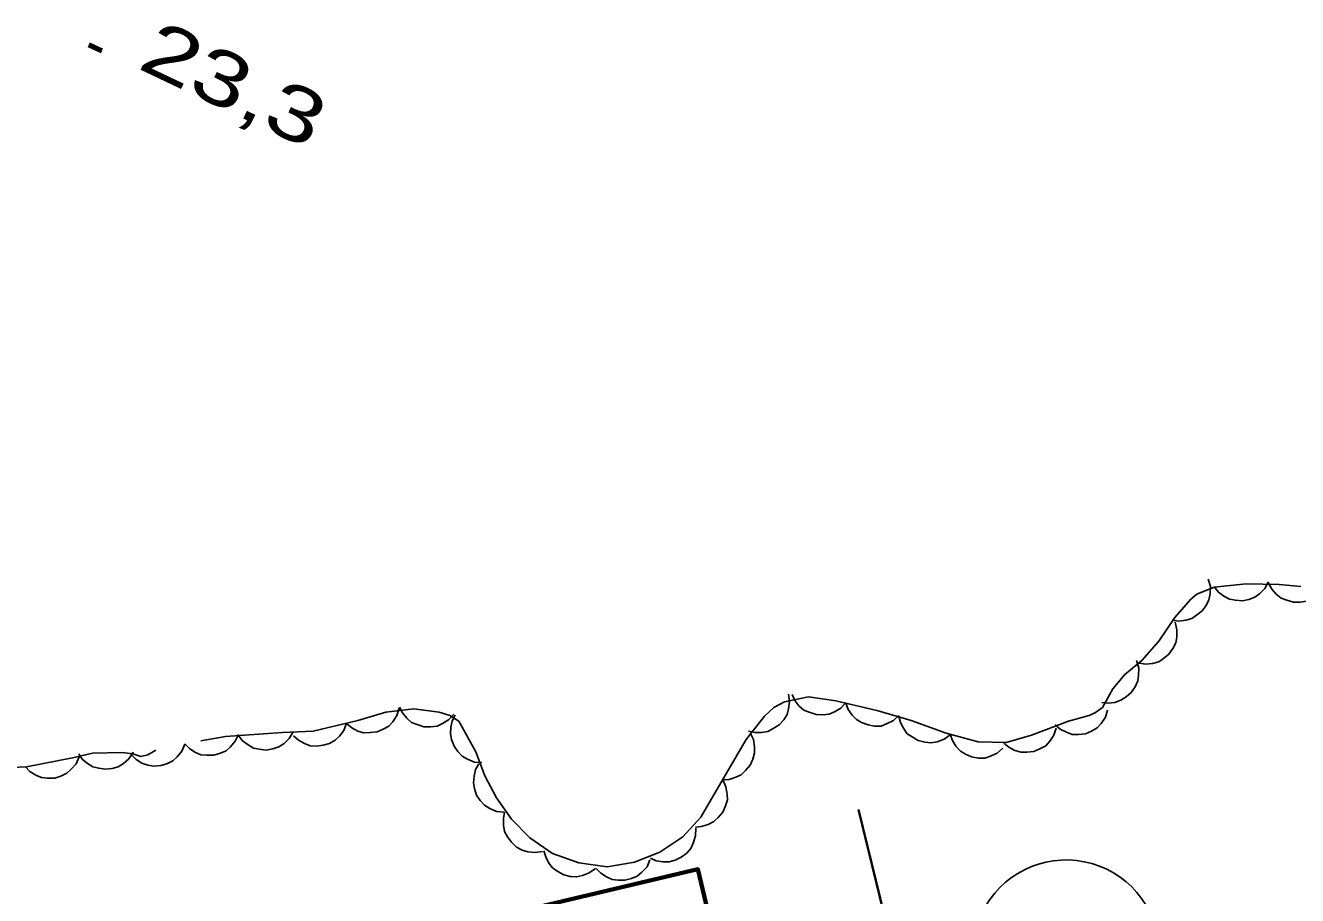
# Model space of a CAD drawing. Extents: x 356765 to 358572, y 5103174 to 5104650.
# Drawn here: x 357690.15 to 357725.15, y 5104013.54 to 5104037.49 of the extents above; entities that cross this region are included whole.
import ezdxf

# ---------------------------------------------------------------- set-up
doc = ezdxf.new("R2010")
doc.units = 0
doc.header["$LTSCALE"] = 0.6
doc.linetypes.add('DOT_DASHED', pattern=[7.7, 5, -1.2, 0.3, -1.2])
for name, color, linetype, lineweight in [('3', 7, 'Continuous', 140), ('31', 7, 'Continuous', 70), ('37', 7, 'Continuous', 13), ('44', 7, 'Continuous', 25)]:
    doc.layers.add(name, color=color, linetype=linetype, lineweight=lineweight)

msp = doc.modelspace()

# ---------------------------------------------------------------- linework, layer by layer
at = {"layer": '3'}
msp.add_line((357691.89, 5104036.96), (357692.25, 5104036.79), dxfattribs=at)
at = {"layer": '31'}
msp.add_lwpolyline([(357710.24, 5104007.56), (357708.65, 5104014.27), (357698.55, 5104011.88), (357698.75, 5104011.03), (357694.64, 5104010.05), (357695.81, 5104005.11), (357699.82, 5104006.06), (357700.04, 5104005.15), (357710.24, 5104007.56)], close=True, dxfattribs=at)
at = {"layer": '37', "lineweight": 25}
msp.add_line((357713.06, 5104015.9), (357714.24, 5104011.04), dxfattribs=at)
at = {"layer": '37', "linetype": 'DOT_DASHED', "lineweight": 25}
msp.add_line((357713.08, 5104015.91), (357722.2, 5103978.38), dxfattribs=at)
at = {"layer": '44'}
for points in [[(357722.69, 5104022.25), (357722.75, 5104022.05), (357722.74, 5104021.85), (357722.71, 5104021.68), (357722.63, 5104021.53), (357722.52, 5104021.38), (357722.37, 5104021.26), (357722.24, 5104021.17), (357722.07, 5104021.12), (357721.88, 5104021.1), (357721.7, 5104021.12)], [(357724.35, 5104022.18), (357724.25, 5104022), (357724.11, 5104021.86), (357723.97, 5104021.76), (357723.81, 5104021.69), (357723.63, 5104021.66), (357723.44, 5104021.67), (357723.28, 5104021.7), (357723.12, 5104021.78), (357722.97, 5104021.89), (357722.86, 5104022.03)], [(357725.85, 5104021.99), (357725.71, 5104021.83), (357725.54, 5104021.72), (357725.39, 5104021.65), (357725.22, 5104021.62), (357725.04, 5104021.62), (357724.85, 5104021.67), (357724.7, 5104021.73), (357724.56, 5104021.84), (357724.44, 5104021.98), (357724.35, 5104022.14)], [(357721.78, 5104021.07), (357721.83, 5104020.86), (357721.83, 5104020.66), (357721.8, 5104020.5), (357721.72, 5104020.34), (357721.61, 5104020.19), (357721.46, 5104020.07), (357721.33, 5104019.98), (357721.16, 5104019.93), (357720.97, 5104019.91), (357720.79, 5104019.94)], [(357720.72, 5104020.01), (357720.78, 5104019.81), (357720.77, 5104019.61), (357720.75, 5104019.45), (357720.68, 5104019.29), (357720.57, 5104019.13), (357720.43, 5104019.01), (357720.29, 5104018.92), (357720.12, 5104018.86), (357719.94, 5104018.84), (357719.76, 5104018.86)], [(357711.14, 5104019.09), (357711.17, 5104018.89), (357711.14, 5104018.68), (357711.1, 5104018.53), (357711.01, 5104018.38), (357710.88, 5104018.24), (357710.72, 5104018.14), (357710.57, 5104018.06), (357710.4, 5104018.03), (357710.22, 5104018.03), (357710.04, 5104018.07)], [(357712.72, 5104018.86), (357712.58, 5104018.7), (357712.41, 5104018.6), (357712.26, 5104018.54), (357712.08, 5104018.52), (357711.9, 5104018.53), (357711.71, 5104018.59), (357711.56, 5104018.65), (357711.43, 5104018.77), (357711.32, 5104018.91), (357711.24, 5104019.08)], [(357714.18, 5104018.5), (357714.03, 5104018.36), (357713.84, 5104018.27), (357713.69, 5104018.21), (357713.51, 5104018.21), (357713.33, 5104018.24), (357713.15, 5104018.31), (357713.01, 5104018.39), (357712.89, 5104018.51), (357712.78, 5104018.67), (357712.72, 5104018.84)], [(357700.43, 5104018.7), (357700.36, 5104018.5), (357700.25, 5104018.33), (357700.14, 5104018.21), (357699.99, 5104018.12), (357699.82, 5104018.05), (357699.63, 5104018.03), (357699.46, 5104018.02), (357699.29, 5104018.07), (357699.13, 5104018.16), (357698.99, 5104018.27)], [(357701.93, 5104018.54), (357701.79, 5104018.38), (357701.62, 5104018.28), (357701.47, 5104018.21), (357701.29, 5104018.19), (357701.11, 5104018.19), (357700.92, 5104018.25), (357700.77, 5104018.31), (357700.64, 5104018.43), (357700.52, 5104018.57), (357700.44, 5104018.73)], [(357702.7, 5104017.21), (357702.5, 5104017.22), (357702.31, 5104017.3), (357702.16, 5104017.38), (357702.04, 5104017.51), (357701.94, 5104017.66), (357701.87, 5104017.84), (357701.84, 5104018), (357701.85, 5104018.17), (357701.89, 5104018.35), (357701.97, 5104018.51)], [(357715.59, 5104017.97), (357715.42, 5104017.85), (357715.23, 5104017.78), (357715.06, 5104017.75), (357714.89, 5104017.77), (357714.71, 5104017.81), (357714.54, 5104017.91), (357714.41, 5104018), (357714.31, 5104018.15), (357714.22, 5104018.31), (357714.18, 5104018.48)], [(357719.92, 5104018.65), (357719.86, 5104018.45), (357719.74, 5104018.28), (357719.63, 5104018.16), (357719.48, 5104018.07), (357719.31, 5104018), (357719.12, 5104017.98), (357718.95, 5104017.98), (357718.79, 5104018.04), (357718.62, 5104018.12), (357718.48, 5104018.24)], [(357697.51, 5104018.05), (357697.4, 5104017.87), (357697.26, 5104017.73), (357697.12, 5104017.64), (357696.95, 5104017.58), (357696.77, 5104017.55), (357696.58, 5104017.57), (357696.42, 5104017.6), (357696.27, 5104017.69), (357696.12, 5104017.8), (357696.01, 5104017.95)], [(357698.98, 5104018.29), (357698.91, 5104018.09), (357698.79, 5104017.93), (357698.67, 5104017.82), (357698.51, 5104017.73), (357698.34, 5104017.68), (357698.15, 5104017.66), (357697.98, 5104017.67), (357697.82, 5104017.73), (357697.66, 5104017.82), (357697.52, 5104017.94)], [(357718.51, 5104018.15), (357718.44, 5104017.96), (357718.33, 5104017.79), (357718.22, 5104017.67), (357718.06, 5104017.58), (357717.89, 5104017.51), (357717.7, 5104017.49), (357717.54, 5104017.49), (357717.37, 5104017.54), (357717.2, 5104017.63), (357717.07, 5104017.74)], [(357694.53, 5104017.71), (357694.45, 5104017.52), (357694.32, 5104017.36), (357694.2, 5104017.25), (357694.04, 5104017.17), (357693.87, 5104017.12), (357693.68, 5104017.11), (357693.51, 5104017.13), (357693.35, 5104017.19), (357693.19, 5104017.29), (357693.06, 5104017.42)], [(357696.01, 5104017.98), (357695.92, 5104017.79), (357695.79, 5104017.64), (357695.67, 5104017.53), (357695.51, 5104017.46), (357695.33, 5104017.41), (357695.14, 5104017.41), (357694.97, 5104017.42), (357694.81, 5104017.49), (357694.66, 5104017.59), (357694.53, 5104017.72)], [(357710.09, 5104018.02), (357710.18, 5104017.84), (357710.21, 5104017.64), (357710.21, 5104017.47), (357710.16, 5104017.3), (357710.09, 5104017.13), (357709.96, 5104016.99), (357709.84, 5104016.87), (357709.69, 5104016.8), (357709.51, 5104016.74), (357709.33, 5104016.73)], [(357717.04, 5104017.6), (357716.88, 5104017.46), (357716.7, 5104017.38), (357716.54, 5104017.33), (357716.37, 5104017.33), (357716.18, 5104017.36), (357716.01, 5104017.44), (357715.87, 5104017.52), (357715.75, 5104017.66), (357715.65, 5104017.81), (357715.59, 5104017.98)], [(357691.62, 5104017.36), (357691.54, 5104017.17), (357691.4, 5104017.02), (357691.28, 5104016.91), (357691.12, 5104016.83), (357690.95, 5104016.78), (357690.75, 5104016.78), (357690.59, 5104016.79), (357690.43, 5104016.86), (357690.27, 5104016.96), (357690.15, 5104017.09)], [(357693.11, 5104017.49), (357692.99, 5104017.31), (357692.84, 5104017.18), (357692.7, 5104017.09), (357692.53, 5104017.04), (357692.35, 5104017.02), (357692.16, 5104017.05), (357692, 5104017.09), (357691.85, 5104017.18), (357691.71, 5104017.3), (357691.61, 5104017.45)], [(357703.32, 5104015.84), (357703.11, 5104015.86), (357702.92, 5104015.94), (357702.78, 5104016.03), (357702.66, 5104016.16), (357702.56, 5104016.31), (357702.5, 5104016.49), (357702.47, 5104016.65), (357702.49, 5104016.83), (357702.53, 5104017.01), (357702.62, 5104017.17)], [(357709.33, 5104016.73), (357709.42, 5104016.54), (357709.45, 5104016.34), (357709.46, 5104016.18), (357709.41, 5104016.01), (357709.33, 5104015.84), (357709.21, 5104015.69), (357709.09, 5104015.58), (357708.93, 5104015.5), (357708.75, 5104015.45), (357708.58, 5104015.43)], [(357704.37, 5104014.76), (357704.17, 5104014.73), (357703.97, 5104014.75), (357703.81, 5104014.79), (357703.66, 5104014.88), (357703.52, 5104015.01), (357703.41, 5104015.16), (357703.33, 5104015.31), (357703.3, 5104015.48), (357703.3, 5104015.67), (357703.33, 5104015.84)], [(357708.59, 5104015.4), (357708.58, 5104015.19), (357708.52, 5104014.99), (357708.45, 5104014.84), (357708.34, 5104014.71), (357708.19, 5104014.6), (357708.02, 5104014.52), (357707.86, 5104014.47), (357707.69, 5104014.47), (357707.5, 5104014.5), (357707.34, 5104014.57)], [(357705.83, 5104014.29), (357705.66, 5104014.17), (357705.47, 5104014.1), (357705.31, 5104014.06), (357705.13, 5104014.07), (357704.96, 5104014.12), (357704.79, 5104014.21), (357704.65, 5104014.31), (357704.55, 5104014.44), (357704.46, 5104014.61), (357704.41, 5104014.78)], [(357707.33, 5104014.53), (357707.25, 5104014.34), (357707.11, 5104014.19), (357706.98, 5104014.08), (357706.82, 5104014.01), (357706.64, 5104013.97), (357706.45, 5104013.97), (357706.29, 5104013.99), (357706.13, 5104014.06), (357705.98, 5104014.16), (357705.85, 5104014.29)]]:
    msp.add_lwpolyline(points, dxfattribs=at)
at = {"layer": '44', "linetype": 'DOT_DASHED'}
for points in [[(357725.24, 5104022.05), (357724.64, 5104022.11), (357723.73, 5104022.12), (357722.85, 5104022.03), (357722.38, 5104021.84), (357722.21, 5104021.7), (357722.21, 5104021.7), (357721.77, 5104021.2), (357721.33, 5104020.55), (357720.86, 5104020.01), (357720.4, 5104019.63), (357720.07, 5104019.23), (357719.78, 5104018.72), (357719.59, 5104018.58), (357719.41, 5104018.5), (357718.85, 5104018.34), (357717.83, 5104017.96), (357717.13, 5104017.76), (357716.36, 5104017.78), (357715.48, 5104018.01), (357714.52, 5104018.36), (357713.61, 5104018.63), (357712.44, 5104018.9), (357711.69, 5104019.01), (357711.03, 5104018.88), (357710.74, 5104018.72), (357710.48, 5104018.48), (357709.98, 5104017.84), (357709.54, 5104017.09), (357708.73, 5104015.7), (357708.23, 5104015.16), (357707.6, 5104014.74), (357706.9, 5104014.46), (357706.15, 5104014.34), (357705.37, 5104014.45), (357704.65, 5104014.7), (357704.02, 5104015.13), (357703.52, 5104015.65), (357703.11, 5104016.23), (357702.79, 5104016.84), (357702.54, 5104017.5), (357702.07, 5104018.34), (357701.82, 5104018.5), (357701.53, 5104018.59), (357700.83, 5104018.68), (357700.06, 5104018.59), (357699.29, 5104018.36), (357698.06, 5104018.07), (357697.22, 5104018.03), (357695.65, 5104017.92), (357694.97, 5104017.8)], [(357693.73, 5104017.55), (357693.51, 5104017.42), (357693.32, 5104017.37), (357693.1, 5104017.45), (357692.81, 5104017.48), (357691.99, 5104017.46), (357691.49, 5104017.34), (357690.17, 5104017.09), (357689.35, 5104017.05)]]:
    msp.add_lwpolyline(points, dxfattribs=at)
at = {"layer": '44'}
msp.add_arc((357718.781, 5104011.9604), 2.5644, 282.26917, 149.72626, dxfattribs=at)

# ---------------------------------------------------------------- texts
at = {"layer": '3', "width": 1.35}
msp.add_text('23,3   ', height=1.5, rotation=334.619, dxfattribs=at).set_placement((357693.19, 5104036.33))

doc.saveas('drawing.dxf')
